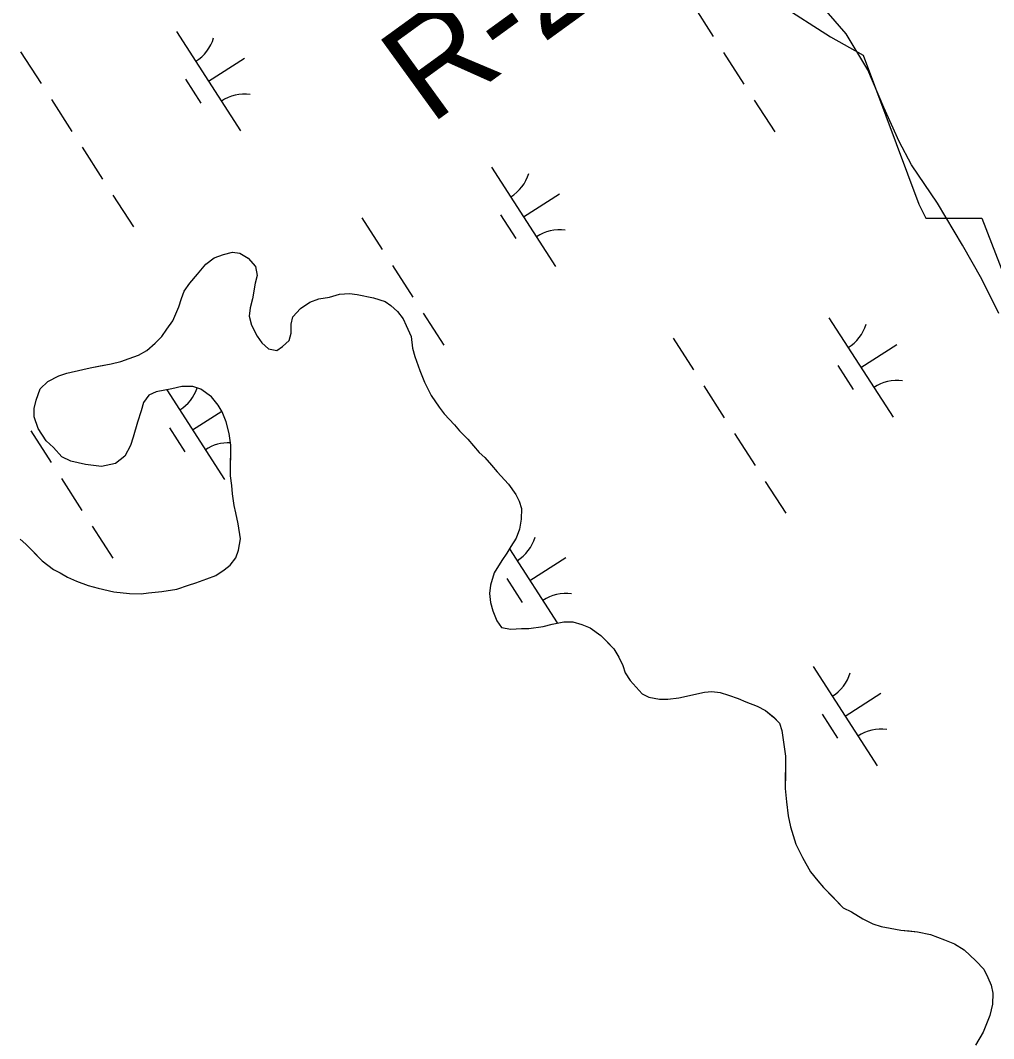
# Model space of a CAD drawing. Extents: x 3937982 to 3958556, y 219448 to 241894.
# Drawn here: x 3946183.4 to 3946594.7, y 236975.6 to 237405.9 of the extents above; entities that cross this region are included whole.
import ezdxf

# ---------------------------------------------------------------- set-up
doc = ezdxf.new("R2010")
doc.units = 0
for name, color, linetype in [('V-RIVR-EDGE', 7, 'Continuous'), ('V-RIVR-RANG-IDEN', 7, 'Continuous'), ('V-TOPO-SHOR', 7, 'Continuous'), ('V-WETL-SWMP', 7, 'Continuous')]:
    doc.layers.add(name, color=color, linetype=linetype)

msp = doc.modelspace()

# ---------------------------------------------------------------- linework, layer by layer
at = {"layer": 'V-RIVR-EDGE'}
msp.add_lwpolyline([(3946504.148, 237412.742), (3946525.772, 237398.981), (3946539.532, 237391.118), (3946563.122, 237328.213), (3946566.071, 237322.316), (3946589.66, 237322.316), (3946599.489, 237296.76)], dxfattribs=at)
at = {"layer": 'V-TOPO-SHOR'}
for points in [[(3946258.264, 237298.693), (3946261.819, 237302.842), (3946265.354, 237305.595), (3946269.218, 237306.942), (3946273.081, 237307.942), (3946276.225, 237307.55), (3946279.694, 237305.404), (3946282.797, 237301.865), (3946283.446, 237298.009), (3946282.702, 237294.869), (3946281.566, 237288.238), (3946280.466, 237284.404), (3946280.069, 237280.91), (3946281.068, 237277.048), (3946283.456, 237272.468), (3946285.518, 237269.642), (3946288.283, 237267.156), (3946291.771, 237266.41), (3946294.245, 237268.126), (3946297.075, 237270.539), (3946297.817, 237273.677), (3946297.868, 237277.525), (3946298.609, 237280.664), (3946301.802, 237284.119), (3946305.687, 237286.868), (3946309.554, 237288.215), (3946314.111, 237288.854), (3946318.327, 237290.2), (3946322.53, 237290.493), (3946325.674, 237290.101), (3946332.649, 237288.608), (3946337.529, 237287.144), (3946339.954, 237285.364), (3946342.719, 237282.878), (3946345.128, 237279.698), (3946346.489, 237276.88), (3946348.527, 237272.304), (3946349.162, 237267.399), (3946350.166, 237263.887), (3946352.185, 237257.911), (3946354.219, 237252.988), (3946356.942, 237247.354), (3946360.377, 237242.41), (3946362.437, 237239.583), (3946366.924, 237234.975), (3946368.993, 237232.499), (3946372.444, 237228.954), (3946377.267, 237223.294), (3946379.688, 237221.162), (3946382.444, 237217.977), (3946384.855, 237215.147), (3946389.684, 237209.834), (3946392.774, 237205.595), (3946394.136, 237202.779), (3946395.146, 237199.617), (3946395.084, 237195.068), (3946394.329, 237190.88), (3946392.879, 237187.05), (3946390.734, 237183.581), (3946388.949, 237180.806), (3946386.806, 237177.685), (3946383.589, 237172.481), (3946382.121, 237167.25), (3946381.725, 237163.758), (3946382.022, 237159.906), (3946383.026, 237156.394), (3946384.72, 237152.173), (3946386.782, 237149.347), (3946390.62, 237148.597), (3946395.172, 237148.886), (3946398.32, 237148.845), (3946404.282, 237149.813), (3946408.142, 237150.813), (3946413.054, 237151.798), (3946416.902, 237151.747), (3946420.736, 237150.647), (3946424.215, 237149.199), (3946428.721, 237145.992), (3946431.135, 237143.512), (3946434.242, 237140.321), (3946436.294, 237136.794), (3946437.998, 237133.274), (3946439.006, 237130.112), (3946441.062, 237126.935), (3946446.235, 237121.268), (3946449.014, 237119.833), (3946453.553, 237119.073), (3946457.051, 237119.028), (3946461.608, 237119.667), (3946466.168, 237120.654), (3946469.326, 237121.313), (3946472.484, 237121.971), (3946475.636, 237122.278), (3946479.13, 237121.883), (3946482.614, 237120.787), (3946486.794, 237119.331), (3946489.923, 237117.891), (3946494.797, 237116.077), (3946498.273, 237114.283), (3946501.732, 237111.436), (3946504.149, 237108.956)], [(3946183.309, 237186.682), (3946185.73, 237184.55), (3946188.49, 237181.713), (3946192.631, 237177.461), (3946197.483, 237173.898), (3946200.262, 237172.462), (3946203.388, 237170.67), (3946207.211, 237168.87), (3946212.085, 237167.058), (3946216.269, 237165.952), (3946222.897, 237164.465), (3946229.534, 237163.676), (3946234.431, 237163.613), (3946237.583, 237163.92), (3946243.19, 237164.545), (3946249.5, 237165.511), (3946254.422, 237167.195), (3946257.584, 237168.202), (3946262.155, 237169.892), (3946266.019, 237171.24), (3946269.55, 237173.642), (3946272.026, 237175.708), (3946274.517, 237178.823), (3946275.608, 237181.959), (3946276.372, 237186.845), (3946275.408, 237193.157), (3946274.418, 237197.718), (3946273.761, 237200.874), (3946273.126, 237205.781), (3946272.823, 237209.283), (3946272.178, 237213.492), (3946272.252, 237219.087), (3946272.303, 237222.935), (3946272.35, 237226.433), (3946271.715, 237231.34), (3946270.382, 237236.255), (3946268.688, 237240.476), (3946266.976, 237243.299), (3946264.223, 237246.833), (3946259.718, 237250.043), (3946256.234, 237251.138), (3946251.688, 237251.198), (3946247.475, 237250.204), (3946240.811, 237248.894), (3946237.644, 237247.536), (3946235.502, 237244.417), (3946234.407, 237240.931), (3946232.942, 237236.053), (3946231.111, 237229.78), (3946230.016, 237226.296), (3946227.507, 237221.78), (3946223.616, 237218.684), (3946217.652, 237217.363), (3946211.014, 237218.151), (3946204.737, 237219.634), (3946200.912, 237221.434), (3946197.465, 237225.327), (3946194.354, 237228.168), (3946190.925, 237233.462), (3946189.242, 237238.381), (3946189.287, 237241.879), (3946190.035, 237245.367), (3946191.847, 237250.241), (3946195.038, 237253.348), (3946199.617, 237255.736), (3946203.129, 237256.74), (3946209.8, 237258.4), (3946212.956, 237259.06), (3946216.464, 237259.711), (3946221.723, 237260.692), (3946225.936, 237261.685), (3946229.452, 237263.037), (3946233.319, 237264.387), (3946236.846, 237266.439), (3946240.385, 237269.542), (3946243.219, 237272.302), (3946245.359, 237275.421), (3946247.856, 237278.889), (3946250.383, 237284.801), (3946251.479, 237288.287), (3946252.57, 237291.42), (3946255.065, 237294.886), (3946258.264, 237298.693)], [(3946504.149, 237108.956), (3946505.156, 237105.794), (3946505.805, 237101.937), (3946506.762, 237094.927), (3946506.664, 237087.581), (3946506.582, 237081.285), (3946507.206, 237075.68), (3946507.827, 237069.722), (3946508.816, 237065.161), (3946511.167, 237057.782), (3946513.891, 237052.148), (3946517.309, 237046.156), (3946520.408, 237042.267), (3946522.818, 237039.437), (3946526.271, 237035.891), (3946531.102, 237030.929), (3946534.578, 237029.133), (3946539.438, 237026.272), (3946543.607, 237024.115), (3946547.091, 237023.022), (3946550.929, 237022.27), (3946555.467, 237021.51), (3946558.961, 237021.113), (3946562.455, 237020.718), (3946568.038, 237019.593), (3946573.957, 237017.416), (3946578.131, 237015.612), (3946582.296, 237013.107), (3946587.134, 237008.495), (3946590.584, 237004.95), (3946592.286, 237001.43), (3946593.644, 236998.264), (3946594.297, 236994.755), (3946594.238, 236990.209), (3946593.124, 236985.324), (3946591.678, 236981.847), (3946590.232, 236978.365), (3946587.011, 236972.811)]]:
    msp.add_lwpolyline(points, dxfattribs=at)
at = {"layer": 'V-WETL-SWMP'}
for p, q in [((3946467.536, 237412.529), (3946476.195, 237399.075)), ((3946532.308, 237400.127), (3946520.249, 237414.095)), ((3946249.405, 237401.195), (3946276.467, 237359.152)), ((3946541.553, 237384.96), (3946532.308, 237400.127)), ((3946183.54, 237392.6), (3946192.2, 237379.147)), ((3946262.936, 237380.174), (3946278.072, 237389.916)), ((3946480.525, 237392.348), (3946489.185, 237378.895)), ((3946548.341, 237369.127), (3946541.553, 237384.96)), ((3946253.201, 237381.043), (3946259.696, 237370.953)), ((3946196.53, 237372.42), (3946205.19, 237358.966)), ((3946493.515, 237372.168), (3946502.175, 237358.714)), ((3946554.797, 237354.697), (3946548.341, 237369.127)), ((3946559.914, 237344.833), (3946554.797, 237354.697)), ((3946209.52, 237352.239), (3946218.18, 237338.785)), ((3946382.534, 237343.897), (3946409.597, 237301.854)), ((3946570.894, 237328.594), (3946559.914, 237344.833)), ((3946396.065, 237322.875), (3946411.201, 237332.618)), ((3946222.51, 237332.058), (3946231.17, 237318.604)), ((3946581.506, 237310.96), (3946570.894, 237328.594)), ((3946327.668, 237322.5), (3946336.328, 237309.046)), ((3946386.33, 237323.744), (3946392.825, 237313.654)), ((3946265.353, 237305.595), (3946269.219, 237306.943)), ((3946269.219, 237306.943), (3946273.081, 237307.942)), ((3946273.081, 237307.942), (3946276.224, 237307.55)), ((3946276.224, 237307.55), (3946279.694, 237305.405)), ((3946589.711, 237296.507), (3946581.506, 237310.96)), ((3946258.264, 237298.692), (3946261.818, 237302.843)), ((3946261.818, 237302.843), (3946265.353, 237305.595)), ((3946279.694, 237305.405), (3946282.796, 237301.865)), ((3946255.065, 237294.886), (3946258.264, 237298.692)), ((3946282.796, 237301.865), (3946283.445, 237298.008)), ((3946340.658, 237302.319), (3946349.318, 237288.865)), ((3946252.57, 237291.42), (3946255.065, 237294.886)), ((3946282.703, 237294.869), (3946281.566, 237288.237)), ((3946283.445, 237298.008), (3946282.703, 237294.869)), ((3946596.866, 237282.068), (3946589.711, 237296.507)), ((3946251.479, 237288.286), (3946252.57, 237291.42)), ((3946314.111, 237288.855), (3946318.327, 237290.199)), ((3946318.327, 237290.199), (3946322.53, 237290.493)), ((3946322.53, 237290.493), (3946325.673, 237290.101)), ((3946325.673, 237290.101), (3946332.65, 237288.609)), ((3946250.383, 237284.802), (3946251.479, 237288.286)), ((3946281.566, 237288.237), (3946280.466, 237284.403)), ((3946301.803, 237284.12), (3946305.688, 237286.868)), ((3946305.688, 237286.868), (3946309.554, 237288.216)), ((3946309.554, 237288.216), (3946314.111, 237288.855)), ((3946332.65, 237288.609), (3946337.529, 237287.145)), ((3946337.529, 237287.145), (3946339.955, 237285.364)), ((3946339.955, 237285.364), (3946342.72, 237282.878)), ((3946247.855, 237278.888), (3946250.383, 237284.802)), ((3946280.466, 237284.403), (3946280.069, 237280.91)), ((3946298.609, 237280.664), (3946301.803, 237284.12)), ((3946342.72, 237282.878), (3946345.127, 237279.697)), ((3946353.648, 237282.138), (3946362.308, 237268.684)), ((3946245.36, 237275.422), (3946247.855, 237278.888)), ((3946280.069, 237280.91), (3946281.068, 237277.048)), ((3946281.068, 237277.048), (3946283.456, 237272.468)), ((3946297.816, 237273.677), (3946297.867, 237277.525)), ((3946297.867, 237277.525), (3946298.609, 237280.664)), ((3946345.127, 237279.697), (3946346.489, 237276.88)), ((3946346.489, 237276.88), (3946348.528, 237272.305)), ((3946525.1, 237280.207), (3946552.162, 237238.163)), ((3946243.22, 237272.302), (3946245.36, 237275.422)), ((3946283.456, 237272.468), (3946285.518, 237269.642)), ((3946297.075, 237270.538), (3946297.816, 237273.677)), ((3946236.845, 237266.439), (3946240.384, 237269.541)), ((3946240.384, 237269.541), (3946243.22, 237272.302)), ((3946285.518, 237269.642), (3946288.284, 237267.156)), ((3946291.772, 237266.41), (3946294.244, 237268.127)), ((3946294.244, 237268.127), (3946297.075, 237270.538)), ((3946348.528, 237272.305), (3946349.163, 237267.399)), ((3946459.235, 237271.612), (3946467.895, 237258.158)), ((3946538.631, 237259.185), (3946553.767, 237268.927)), ((3946229.453, 237263.038), (3946233.319, 237264.387)), ((3946233.319, 237264.387), (3946236.845, 237266.439)), ((3946288.284, 237267.156), (3946291.772, 237266.41)), ((3946349.163, 237267.399), (3946350.166, 237263.887)), ((3946350.166, 237263.887), (3946352.185, 237257.912)), ((3946212.956, 237259.059), (3946221.724, 237260.692)), ((3946221.724, 237260.692), (3946225.936, 237261.686)), ((3946225.936, 237261.686), (3946229.453, 237263.038)), ((3946528.896, 237260.054), (3946535.391, 237249.964)), ((3946195.038, 237253.349), (3946199.618, 237255.737)), ((3946199.618, 237255.737), (3946203.129, 237256.74)), ((3946203.129, 237256.74), (3946209.799, 237258.401)), ((3946209.799, 237258.401), (3946212.956, 237259.059)), ((3946352.185, 237257.912), (3946354.219, 237252.987)), ((3946191.848, 237250.242), (3946195.038, 237253.349)), ((3946251.687, 237251.198), (3946247.475, 237250.204)), ((3946256.234, 237251.138), (3946251.687, 237251.198)), ((3946259.718, 237250.042), (3946256.234, 237251.138)), ((3946354.219, 237252.987), (3946356.943, 237247.353)), ((3946472.225, 237251.431), (3946480.885, 237237.977)), ((3946190.034, 237245.368), (3946191.848, 237250.242)), ((3946237.644, 237247.536), (3946235.503, 237244.416)), ((3946240.81, 237248.893), (3946237.644, 237247.536)), ((3946247.475, 237250.204), (3946240.81, 237248.893)), ((3946245.3, 237249.776), (3946269.729, 237211.824)), ((3946264.224, 237246.834), (3946259.718, 237250.042)), ((3946266.976, 237243.298), (3946264.224, 237246.834)), ((3946356.943, 237247.353), (3946360.377, 237242.41)), ((3946189.288, 237241.88), (3946190.034, 237245.368)), ((3946235.503, 237244.416), (3946234.407, 237240.931)), ((3946268.688, 237240.477), (3946266.976, 237243.298)), ((3946360.377, 237242.41), (3946362.438, 237239.584)), ((3946189.241, 237238.382), (3946189.288, 237241.88)), ((3946190.926, 237233.461), (3946189.241, 237238.382)), ((3946234.407, 237240.931), (3946232.943, 237236.053)), ((3946256.198, 237232.846), (3946268.51, 237240.77)), ((3946270.381, 237236.256), (3946268.688, 237240.477)), ((3946362.438, 237239.584), (3946366.925, 237234.976)), ((3946232.943, 237236.053), (3946231.111, 237229.78)), ((3946246.463, 237233.715), (3946252.958, 237223.624)), ((3946271.715, 237231.34), (3946270.381, 237236.256)), ((3946366.925, 237234.976), (3946368.992, 237232.499)), ((3946187.801, 237232.47), (3946196.461, 237219.016)), ((3946194.354, 237228.168), (3946190.926, 237233.461)), ((3946231.111, 237229.78), (3946230.015, 237226.296)), ((3946272.35, 237226.434), (3946271.715, 237231.34)), ((3946368.992, 237232.499), (3946372.443, 237228.955)), ((3946485.215, 237231.25), (3946493.875, 237217.796)), ((3946197.465, 237225.328), (3946194.354, 237228.168)), ((3946200.912, 237221.434), (3946197.465, 237225.328)), ((3946230.015, 237226.296), (3946227.506, 237221.781)), ((3946272.178, 237213.491), (3946272.35, 237226.434)), ((3946372.443, 237228.955), (3946377.266, 237223.293)), ((3946204.737, 237219.634), (3946200.912, 237221.434)), ((3946227.506, 237221.781), (3946223.616, 237218.683)), ((3946377.266, 237223.293), (3946379.687, 237221.162)), ((3946379.687, 237221.162), (3946382.444, 237217.977)), ((3946211.014, 237218.151), (3946204.737, 237219.634)), ((3946217.651, 237217.363), (3946211.014, 237218.151)), ((3946223.616, 237218.683), (3946217.651, 237217.363)), ((3946382.444, 237217.977), (3946384.855, 237215.146)), ((3946200.791, 237212.289), (3946209.451, 237198.836)), ((3946272.822, 237209.284), (3946272.178, 237213.491)), ((3946384.855, 237215.146), (3946389.683, 237209.834)), ((3946273.126, 237205.782), (3946272.822, 237209.284)), ((3946389.683, 237209.834), (3946392.775, 237205.595)), ((3946498.205, 237211.069), (3946506.865, 237197.616)), ((3946273.76, 237200.875), (3946273.126, 237205.782)), ((3946392.775, 237205.595), (3946394.137, 237202.778)), ((3946274.418, 237197.718), (3946273.76, 237200.875)), ((3946394.137, 237202.778), (3946395.145, 237199.616)), ((3946395.145, 237199.616), (3946395.085, 237195.068)), ((3946275.407, 237193.157), (3946274.418, 237197.718)), ((3946395.085, 237195.068), (3946394.329, 237190.88)), ((3946213.781, 237192.109), (3946222.441, 237178.655)), ((3946276.373, 237186.846), (3946275.407, 237193.157)), ((3946394.329, 237190.88), (3946392.879, 237187.051)), ((3946183.308, 237186.681), (3946185.729, 237184.55)), ((3946275.609, 237181.958), (3946276.373, 237186.846)), ((3946392.879, 237187.051), (3946390.734, 237183.581)), ((3946185.729, 237184.55), (3946192.632, 237177.461)), ((3946390.734, 237183.581), (3946388.948, 237180.805)), ((3946390.106, 237182.606), (3946410.293, 237151.244)), ((3946272.027, 237175.708), (3946274.517, 237178.824)), ((3946274.517, 237178.824), (3946275.609, 237181.958)), ((3946388.948, 237180.805), (3946386.807, 237177.685)), ((3946398.764, 237169.155), (3946413.9, 237178.898)), ((3946192.632, 237177.461), (3946197.483, 237173.898)), ((3946197.483, 237173.898), (3946200.263, 237172.462)), ((3946266.02, 237171.24), (3946269.551, 237173.642)), ((3946269.551, 237173.642), (3946272.027, 237175.708)), ((3946386.807, 237177.685), (3946383.59, 237172.48)), ((3946200.263, 237172.462), (3946203.388, 237170.671)), ((3946203.388, 237170.671), (3946207.212, 237168.871)), ((3946257.583, 237168.203), (3946262.154, 237169.892)), ((3946262.154, 237169.892), (3946266.02, 237171.24)), ((3946383.59, 237172.48), (3946382.121, 237167.251)), ((3946389.029, 237170.025), (3946395.524, 237159.934)), ((3946207.212, 237168.871), (3946212.086, 237167.057)), ((3946212.086, 237167.057), (3946216.27, 237165.952)), ((3946216.27, 237165.952), (3946222.897, 237164.465)), ((3946243.19, 237164.545), (3946249.501, 237165.511)), ((3946249.501, 237165.511), (3946254.421, 237167.195)), ((3946254.421, 237167.195), (3946257.583, 237168.203)), ((3946382.121, 237167.251), (3946381.725, 237163.758)), ((3946222.897, 237164.465), (3946229.534, 237163.677)), ((3946229.534, 237163.677), (3946234.432, 237163.612)), ((3946234.432, 237163.612), (3946237.584, 237163.92)), ((3946237.584, 237163.92), (3946243.19, 237164.545)), ((3946381.725, 237163.758), (3946382.023, 237159.906)), ((3946382.023, 237159.906), (3946383.026, 237156.394)), ((3946383.026, 237156.394), (3946384.72, 237152.173)), ((3946384.72, 237152.173), (3946386.781, 237149.347)), ((3946386.781, 237149.347), (3946390.62, 237148.596)), ((3946390.62, 237148.596), (3946395.172, 237148.886)), ((3946395.172, 237148.886), (3946398.32, 237148.844)), ((3946398.32, 237148.844), (3946404.281, 237149.814)), ((3946404.281, 237149.814), (3946408.142, 237150.813)), ((3946408.142, 237150.813), (3946413.053, 237151.797)), ((3946413.053, 237151.797), (3946416.901, 237151.746)), ((3946416.901, 237151.746), (3946420.735, 237150.646)), ((3946420.735, 237150.646), (3946424.215, 237149.2)), ((3946424.215, 237149.2), (3946428.72, 237145.992)), ((3946428.72, 237145.992), (3946434.243, 237140.321)), ((3946434.243, 237140.321), (3946436.295, 237136.795)), ((3946436.295, 237136.795), (3946437.998, 237133.274)), ((3946437.998, 237133.274), (3946439.005, 237130.112)), ((3946518.362, 237132.878), (3946545.424, 237090.835)), ((3946439.005, 237130.112), (3946441.062, 237126.936)), ((3946441.062, 237126.936), (3946446.235, 237121.269)), ((3946466.169, 237120.655), (3946472.484, 237121.971)), ((3946472.484, 237121.971), (3946475.637, 237122.279)), ((3946475.637, 237122.279), (3946479.13, 237121.883)), ((3946479.13, 237121.883), (3946482.614, 237120.787)), ((3946446.235, 237121.269), (3946449.015, 237119.833)), ((3946449.015, 237119.833), (3946453.553, 237119.073)), ((3946453.553, 237119.073), (3946457.051, 237119.027)), ((3946457.051, 237119.027), (3946461.608, 237119.666)), ((3946461.608, 237119.666), (3946466.169, 237120.655)), ((3946482.614, 237120.787), (3946486.793, 237119.332)), ((3946486.793, 237119.332), (3946489.923, 237117.891)), ((3946489.923, 237117.891), (3946494.797, 237116.077)), ((3946531.893, 237111.857), (3946547.029, 237121.599)), ((3946494.797, 237116.077), (3946498.272, 237114.282)), ((3946498.272, 237114.282), (3946501.733, 237111.437)), ((3946501.733, 237111.437), (3946504.149, 237108.956)), ((3946504.149, 237108.956), (3946505.156, 237105.794)), ((3946522.158, 237112.726), (3946528.653, 237102.636)), ((3946505.156, 237105.794), (3946505.805, 237101.937)), ((3946505.805, 237101.937), (3946506.762, 237094.927)), ((3946506.762, 237094.927), (3946506.581, 237081.285)), ((3946506.581, 237081.285), (3946507.206, 237075.679)), ((3946507.206, 237075.679), (3946507.827, 237069.723)), ((3946507.827, 237069.723), (3946508.816, 237065.162)), ((3946508.816, 237065.162), (3946511.167, 237057.783)), ((3946511.167, 237057.783), (3946513.891, 237052.149)), ((3946513.891, 237052.149), (3946517.31, 237046.156)), ((3946517.31, 237046.156), (3946520.408, 237042.267)), ((3946520.408, 237042.267), (3946522.819, 237039.436)), ((3946522.819, 237039.436), (3946531.103, 237030.93)), ((3946531.103, 237030.93), (3946534.578, 237029.134)), ((3946534.578, 237029.134), (3946539.438, 237026.271)), ((3946539.438, 237026.271), (3946543.608, 237024.116)), ((3946543.608, 237024.116), (3946547.092, 237023.021)), ((3946547.092, 237023.021), (3946550.93, 237022.27)), ((3946550.93, 237022.27), (3946555.468, 237021.51)), ((3946555.468, 237021.51), (3946562.455, 237020.718)), ((3946562.455, 237020.718), (3946568.038, 237019.594)), ((3946568.038, 237019.594), (3946573.957, 237017.416)), ((3946573.957, 237017.416), (3946578.131, 237015.612)), ((3946578.131, 237015.612), (3946582.296, 237013.108)), ((3946582.296, 237013.108), (3946587.133, 237008.495)), ((3946587.133, 237008.495), (3946590.585, 237004.951)), ((3946590.585, 237004.951), (3946592.287, 237001.43)), ((3946592.287, 237001.43), (3946593.645, 236998.263)), ((3946593.645, 236998.263), (3946594.298, 236994.756)), ((3946594.298, 236994.756), (3946594.238, 236990.208)), ((3946594.238, 236990.208), (3946593.123, 236985.325)), ((3946593.123, 236985.325), (3946590.232, 236978.366)), ((3946590.232, 236978.366), (3946587.01, 236972.811))]:
    msp.add_line(p, q, dxfattribs=at)
for centre, start, end in [((3946248.186, 237403.528), 301.99668, 343.54034), ((3946278.086, 237357.076), 81.99668, 123.54034), ((3946381.315, 237346.23), 301.99668, 343.54034), ((3946411.215, 237299.778), 81.99668, 123.54034), ((3946523.881, 237282.539), 301.99668, 343.54034), ((3946553.781, 237236.088), 81.99668, 123.54034), ((3946241.448, 237256.2), 301.99668, 341.26396), ((3946271.348, 237209.748), 87.12567, 123.54034), ((3946384.014, 237192.51), 301.99668, 343.54034), ((3946413.914, 237146.058), 81.99668, 123.54034), ((3946517.143, 237135.211), 301.99668, 343.54034), ((3946547.043, 237088.759), 81.99668, 123.54034)]:
    msp.add_arc(centre, 17.623, start, end, dxfattribs=at)

# ---------------------------------------------------------------- texts
at = {"layer": 'V-RIVR-RANG-IDEN'}
msp.add_text('R-20.0', height=41.5, rotation=35.94123, dxfattribs=at).set_placement((3946356.551, 237361.439))

doc.saveas('drawing.dxf')
